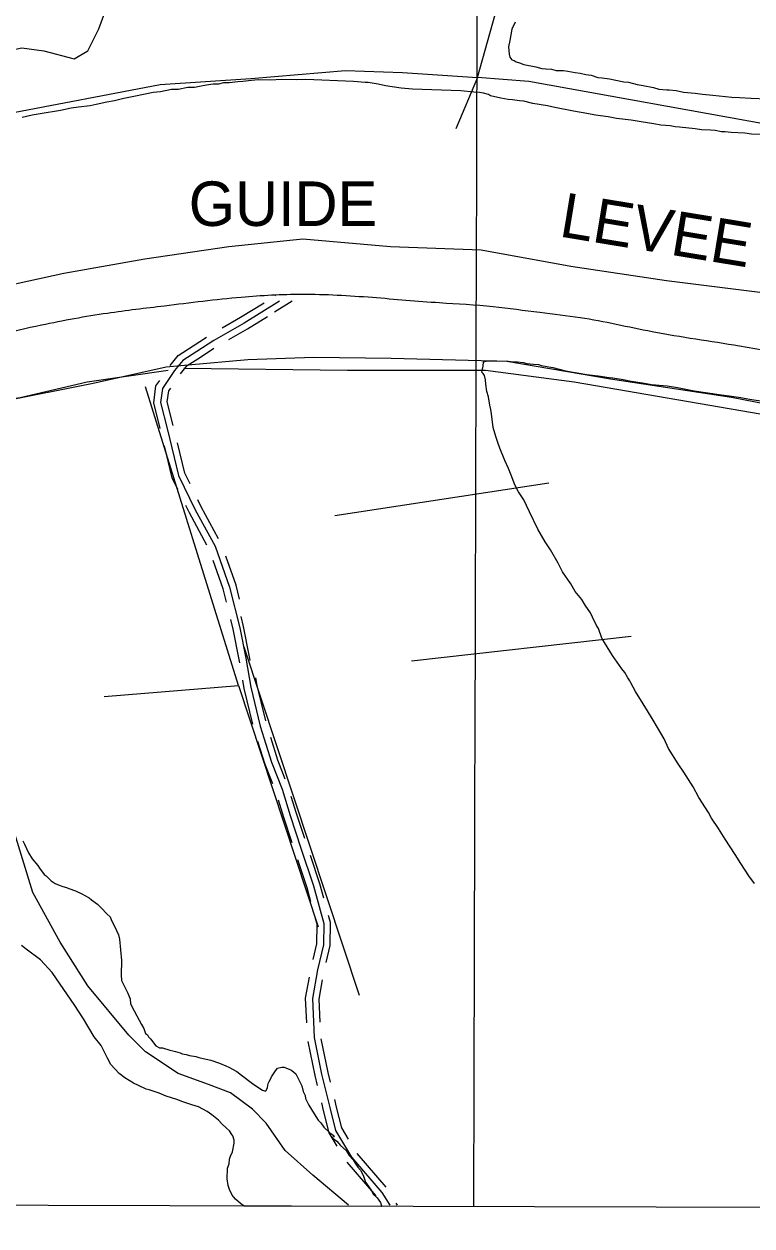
# Model space of a CAD drawing. Extents: x 3161514 to 3199414, y 831166 to 856601.
# Drawn here: x 3180393 to 3182027, y 836546 to 839247 of the extents above; entities that cross this region are included whole.
import ezdxf

# ---------------------------------------------------------------- set-up
doc = ezdxf.new("R2010")
doc.units = 0
for name, color, linetype in [('V-GRID-FRAM', 7, 'Continuous'), ('V-GRID-MAJR', 7, 'Continuous'), ('V-LEVE-IDEN', 7, 'Continuous'), ('V-LEVE-TOET', 7, 'Continuous'), ('V-ROAD-CNTR', 7, 'Continuous'), ('V-SITE-VEGE', 7, 'Continuous'), ('V-TOPO-SHOR', 7, 'Continuous')]:
    doc.layers.add(name, color=color, linetype=linetype)

msp = doc.modelspace()

# ---------------------------------------------------------------- linework, layer by layer
at = {"layer": 'V-GRID-FRAM'}
msp.add_lwpolyline([(3165761, 854820), (3197144.3, 854733.3), (3197102, 836546.1), (3165702.9, 836632.9), (3165761, 854820)], dxfattribs=at)
at = {"layer": 'V-GRID-MAJR'}
msp.add_spline([(3181402.4, 836589.5), (3181419.2, 842648.4), (3181435.9, 848710.8), (3181452.7, 854773.2), (3181452.7, 854776.7)], degree=3, dxfattribs=at)
at = {"layer": 'V-LEVE-TOET'}
for points in [[(3182134.4, 838632), (3181835.3, 838669.5), (3181620, 838702.2), (3181419, 838738.9), (3181215.2, 838746.4), (3181018.9, 838763), (3180852.1, 838746.4), (3180663.8, 838718.4), (3180482, 838686.2), (3180269.4, 838640), (3180064.4, 838587.3), (3179849.8, 838521.6), (3179640.2, 838410.8), (3179467.7, 838313.8), (3179190.9, 838158.2), (3178769.9, 837857.1), (3178281.9, 837512.4), (3177987.2, 837338), (3177625.9, 837102.4), (3177272.4, 836861), (3176982.8, 836651), (3176907.6, 836601.9)], [(3180760.8, 838480.3), (3180711.4, 838475.9), (3180547.6, 838439), (3180336.5, 838397), (3180134.1, 838356.8), (3179937.9, 838301.5), (3179753, 838230.7), (3179530.3, 838092.6), (3179228.7, 837890), (3178834.5, 837622), (3178357.2, 837294.9), (3177857, 836952.5), (3177339.2, 836600.7)], [(3185479.9, 837402), (3185378.5, 837572.4), (3185263.2, 837749.1), (3185236.4, 837810.4), (3185224.1, 837829.2), (3185202.7, 837834.6), (3185041.5, 837846.4), (3184746, 837891.8), (3184404.6, 837953.3), (3183911.8, 838049.4), (3183641.4, 838109.2), (3183369.5, 838165.1), (3183020.2, 838213.8), (3182646.2, 838283.9), (3182335, 838338.5), (3181981.1, 838407.4), (3181709.1, 838448.9), (3181476.7, 838488.3), (3181216.9, 838495.2), (3181043.3, 838497.2), (3180895.4, 838492), (3180760.8, 838480.3)]]:
    msp.add_lwpolyline(points, dxfattribs=at)
at = {"layer": 'V-ROAD-CNTR'}
for points in [[(3180966.1, 838623.8), (3180886.5, 838574.9), (3180818.8, 838536), (3180780.4, 838510.9), (3180748.7, 838490.5), (3180730.7, 838468.2), (3180703.2, 838428), (3180699, 838396.7), (3180714.3, 838334.6), (3180739.5, 838232.3), (3180777.1, 838155.1), (3180821.5, 838073.4), (3180854.2, 837981.7), (3180876.8, 837890.1), (3180890.4, 837821.9), (3180901.6, 837757), (3180922.5, 837669.3), (3180948.2, 837587.9), (3180972, 837527.6), (3180990.1, 837468.4), (3181014, 837395.3), (3181042.4, 837310.4), (3181065.6, 837226), (3181065.1, 837178), (3181051.7, 837121.5), (3181039.9, 837056.9), (3181043.8, 836969.7), (3181060.6, 836887.4), (3181079.9, 836809.1), (3181091.8, 836760.8), (3181127.6, 836701), (3181195.9, 836621.5), (3181213.6, 836592.6)], [(3180837.6, 838564.1), (3180878.8, 838587.8), (3180932, 838620.5)], [(3180994.8, 838623.8), (3180955.1, 838599.5)], [(3180957.3, 838636), (3180958.2, 838636.6)], [(3180852.6, 838538.1), (3180894.1, 838562), (3180938.9, 838589.5)], [(3180720.7, 838479.7), (3180738.6, 838501.8), (3180772.2, 838523.5), (3180802.5, 838543.3)], [(3180744, 838460.8), (3180758.9, 838479.2), (3180788.5, 838498.3), (3180818.9, 838518.2)], [(3180698.1, 838337.7), (3180683.7, 838395.9), (3180688.8, 838433.5), (3180697.2, 838445.8)], [(3180727.2, 838344.8), (3180714.2, 838397.6), (3180717.6, 838422.5), (3180722, 838428.9)], [(3180738.2, 838200.7), (3180725.3, 838227.2), (3180707.7, 838298.8)], [(3180765.2, 838213.9), (3180753.7, 838237.5), (3180736.8, 838306)], [(3180803, 838075.9), (3180763.7, 838148.3), (3180755.7, 838164.8)], [(3180829.4, 838090.3), (3180790.4, 838162), (3180782.7, 838177.9)], [(3180876.3, 837954.6), (3180868.6, 837986), (3180845.3, 838051.2)], [(3180847.2, 837947.4), (3180839.9, 837977.3), (3180817.1, 838041.1)], [(3180900.3, 837816.9), (3180898.9, 837824.6), (3180885.3, 837893.4), (3180879.7, 837915.8)], [(3180876.9, 837811.7), (3180875.6, 837819.1), (3180862.1, 837886.9), (3180856.8, 837908.6)], [(3180935.2, 837680.9), (3180916.3, 837760.1), (3180913.3, 837777.5)], [(3180906, 837673.9), (3180886.9, 837754), (3180883.8, 837772.3)], [(3180979.2, 837550.3), (3180962.4, 837593), (3180946.4, 837643.6)], [(3180951.3, 837539.3), (3180934.1, 837582.9), (3180917.8, 837634.6)], [(3181022.9, 837416.4), (3181004.4, 837473), (3180992.6, 837511.4)], [(3180994.4, 837407.1), (3180975.8, 837463.9), (3180963.9, 837502.7)], [(3181065.6, 837282.4), (3181056.7, 837314.8), (3181035.4, 837378.5)], [(3181036.7, 837274.4), (3181028, 837306), (3181007, 837369)], [(3181041.8, 837144.8), (3181050.1, 837179.8), (3181050.6, 837224), (3181047.3, 837235.9)], [(3181071, 837137.9), (3181080, 837176.2), (3181080.7, 837227.9), (3181076.3, 837243.8)], [(3181027.3, 837002.4), (3181024.8, 837057.9), (3181033.5, 837104.9)], [(3181057.3, 837003.7), (3181055, 837055.9), (3181063, 837099.5)], [(3181080.6, 836869), (3181075.2, 836890.6), (3181059.8, 836966.2)], [(3181051.4, 836861.8), (3181046, 836884.1), (3181030.4, 836960.2)], [(3181121.2, 836740.8), (3181105.8, 836766.5), (3181094.4, 836812.7), (3181090.1, 836830.2)], [(3181095.4, 836725.4), (3181077.7, 836755), (3181065.3, 836805.5), (3181061, 836823)], [(3181205.8, 836633), (3181140.6, 836708.8)], [(3181183, 836613.5), (3181117.8, 836689.3)], [(3181231.2, 836592.6), (3181228.4, 836597.2)]]:
    msp.add_lwpolyline(points, dxfattribs=at)
msp.add_spline([(3185247.7, 837950), (3185220.1, 837952.3), (3184919.5, 838004.8), (3184339.6, 838108.5), (3183779, 838207.2), (3183367, 838284.1), (3182794.1, 838383.3), (3182428.7, 838447.8), (3182275.5, 838472.5), (3181998.8, 838523), (3181803.1, 838555.1), (3181641.5, 838586.6), (3181550.7, 838598.2), (3181445.6, 838611.4), (3181325.6, 838620), (3181174.8, 838631.9), (3181016.7, 838639.1), (3180880.4, 838632.5), (3180707.8, 838613), (3180579.6, 838596.6), (3180431.4, 838569.9), (3180332.4, 838547.3), (3180171.1, 838506.1), (3180026.7, 838458.9), (3179877.5, 838403.8), (3179654.2, 838294.6), (3179462.8, 838196.9), (3179346.3, 838121.9), (3179173.3, 838003.7), (3178965.2, 837857.6), (3178757.9, 837712.7), (3178391.8, 837460.5), (3178085.3, 837254.5), (3177675.2, 836977.6), (3177220.5, 836675.6), (3177123, 836609.3)], degree=3, dxfattribs=at)
at = {"layer": 'V-SITE-VEGE'}
for p, q in [((3181420.8, 838464.4), (3181423.3, 838477.9)), ((3181423.3, 838477.9), (3181424.6, 838487.5)), ((3181424.6, 838487.5), (3181430.5, 838489.3)), ((3181430.5, 838489.3), (3181440.3, 838489.8)), ((3181440.3, 838489.8), (3181453.9, 838490.3)), ((3181453.9, 838490.3), (3181480.1, 838489.3)), ((3181480.1, 838489.3), (3181491.7, 838487.8)), ((3181491.7, 838487.8), (3181500.4, 838487.5)), ((3181500.4, 838487.5), (3181513, 838486)), ((3181513, 838486), (3181521.7, 838483.8)), ((3181521.7, 838483.8), (3181536.2, 838482.2)), ((3181536.2, 838482.2), (3181547.9, 838481.8)), ((3181547.9, 838481.8), (3181553.6, 838479.6)), ((3181553.6, 838479.6), (3181579.7, 838474.7)), ((3181423.6, 838461.3), (3181420.8, 838464.4)), ((3181426.3, 838457.3), (3181423.6, 838461.3)), ((3181428.9, 838447.5), (3181426.3, 838457.3)), ((3181579.7, 838474.7), (3181608.6, 838467.7)), ((3181608.6, 838467.7), (3181655.9, 838459.1)), ((3181655.9, 838459.1), (3181682, 838456.1)), ((3181682, 838456.1), (3181706.2, 838452.3)), ((3181706.2, 838452.3), (3181714.9, 838451.9)), ((3181714.9, 838451.9), (3181738.1, 838448.1)), ((3181429.5, 838437.8), (3181428.9, 838447.5)), ((3181431.7, 838421.1), (3181429.5, 838437.8)), ((3181738.1, 838448.1), (3181755.5, 838444.5)), ((3181755.5, 838444.5), (3181781.6, 838440.6)), ((3181781.6, 838440.6), (3181801.8, 838436.9)), ((3181801.8, 838436.9), (3181836.7, 838433.6)), ((3181836.7, 838433.6), (3181859.9, 838429.8)), ((3181859.9, 838429.8), (3181897.5, 838422.5)), ((3181435.2, 838409.3), (3181431.7, 838421.1)), ((3181438.3, 838390.7), (3181435.2, 838409.3)), ((3181897.5, 838422.5), (3181958.4, 838413.3)), ((3181958.4, 838413.3), (3181975.9, 838411.6)), ((3181975.9, 838411.6), (3182002, 838407.7)), ((3182002, 838407.7), (3182021.3, 838404)), ((3182021.3, 838404), (3182051.2, 838399)), ((3181440.9, 838380.9), (3181438.3, 838390.7)), ((3181442.4, 838371.1), (3181440.9, 838380.9)), ((3181446.1, 838339.9), (3181442.4, 838371.1)), ((3181452.1, 838320.2), (3181446.1, 838339.9)), ((3181456.5, 838306.4), (3181452.1, 838320.2)), ((3181460.8, 838293.6), (3181456.5, 838306.4)), ((3181472.4, 838265.9), (3181460.8, 838293.6)), ((3181480.4, 838248.1), (3181472.4, 838265.9)), ((3181486.7, 838233.3), (3181480.4, 838248.1)), ((3181494.6, 838211.6), (3181486.7, 838233.3)), ((3181502.7, 838195.7), (3181494.6, 838211.6)), ((3181514.6, 838177.8), (3181502.7, 838195.7)), ((3181521, 838164.9), (3181514.6, 838177.8)), ((3181527.2, 838151), (3181521, 838164.9)), ((3181546.1, 838111.4), (3181527.2, 838151)), ((3181562.5, 838083.5), (3181546.1, 838111.4)), ((3181574.5, 838065.6), (3181562.5, 838083.5)), ((3181591.8, 838035.7), (3181574.5, 838065.6)), ((3181601.7, 838015.9), (3181591.8, 838035.7)), ((3181620.1, 837988.9), (3181601.7, 838015.9)), ((3181630.1, 837972), (3181620.1, 837988.9)), ((3181645, 837953.9), (3181630.1, 837972)), ((3181652.3, 837941), (3181645, 837953.9)), ((3181664.2, 837924), (3181652.3, 837941)), ((3181668.7, 837914.1), (3181664.2, 837924)), ((3181677.7, 837895.3), (3181668.7, 837914.1)), ((3181682.3, 837888.3), (3181677.7, 837895.3)), ((3181690.2, 837866.6), (3181682.3, 837888.3)), ((3181714, 837827.8), (3181690.2, 837866.6)), ((3181735.2, 837797.8), (3181714, 837827.8)), ((3181741.7, 837789.7), (3181735.2, 837797.8)), ((3181748, 837777.8), (3181741.7, 837789.7)), ((3181752.6, 837770.8), (3181748, 837777.8)), ((3181755.3, 837766.8), (3181752.6, 837770.8)), ((3181765.3, 837747), (3181755.3, 837766.8)), ((3181782.7, 837719.1), (3181765.3, 837747)), ((3181792.7, 837703.2), (3181782.7, 837719.1)), ((3181805.5, 837682.2), (3181792.7, 837703.2)), ((3181814.6, 837666.3), (3181805.5, 837682.2)), ((3181830.2, 837640.4), (3181814.6, 837666.3)), ((3181840, 837618.7), (3181830.2, 837640.4)), ((3181861, 837584.8), (3181840, 837618.7)), ((3181873.9, 837565.8), (3181861, 837584.8)), ((3181895, 837532.9), (3181873.9, 837565.8)), ((3181907.7, 837509.1), (3181895, 837532.9)), ((3181929.7, 837475.2), (3181907.7, 837509.1)), ((3181936, 837462.3), (3181929.7, 837475.2)), ((3181951.6, 837439.3), (3181936, 837462.3)), ((3181967.2, 837415.4), (3181951.6, 837439.3)), ((3180390, 837411.6), (3180393.6, 837403.7)), ((3180393.6, 837403.7), (3180402.6, 837384.8)), ((3181989.2, 837380.5), (3181967.2, 837415.4)), ((3180402.6, 837384.8), (3180410.8, 837370.9)), ((3180410.8, 837370.9), (3180423.8, 837355.8)), ((3182002.1, 837360.5), (3181989.2, 837380.5)), ((3180423.8, 837355.8), (3180427.5, 837349.8)), ((3180427.5, 837349.8), (3180437.6, 837335.8)), ((3182020.4, 837332.6), (3182002.1, 837360.5)), ((3180437.6, 837335.8), (3180442.4, 837332.7)), ((3180442.4, 837332.7), (3180453.6, 837321.6)), ((3180453.6, 837321.6), (3180462.1, 837315.4)), ((3182032.4, 837315.6), (3182020.4, 837332.6)), ((3180462.1, 837315.4), (3180471.7, 837312.2)), ((3180471.7, 837312.2), (3180479.4, 837308.9)), ((3180479.4, 837308.9), (3180488, 837306.7)), ((3180488, 837306.7), (3180492.8, 837304.5)), ((3180492.8, 837304.5), (3180508.2, 837299.1)), ((3180508.2, 837299.1), (3180522.5, 837292.7)), ((3180522.5, 837292.7), (3180538.7, 837283.3)), ((3180538.7, 837283.3), (3180544.3, 837279.2)), ((3180544.3, 837279.2), (3180557.5, 837269)), ((3180557.5, 837269), (3180560.3, 837265.9)), ((3180560.3, 837265.9), (3180566, 837260.8)), ((3180566, 837260.8), (3180579, 837246.7)), ((3180579, 837246.7), (3180585.6, 837240.6)), ((3180585.6, 837240.6), (3180589.2, 837232.7)), ((3180589.2, 837232.7), (3180595.5, 837219.8)), ((3180595.5, 837219.8), (3180604.4, 837200)), ((3180604.4, 837200), (3180607, 837190.2)), ((3180607, 837190.2), (3180611, 837142.4)), ((3180397.1, 837168.2), (3180386.7, 837176.4)), ((3180429.2, 837143.7), (3180397.1, 837168.2)), ((3180455.3, 837115.4), (3180429.2, 837143.7)), ((3180611, 837142.4), (3180610.7, 837110.3)), ((3180473.7, 837089.4), (3180455.3, 837115.4)), ((3180610.7, 837110.3), (3180611.2, 837097.7)), ((3180505, 837043.5), (3180473.7, 837089.4)), ((3180611.2, 837097.7), (3180617.5, 837085.8)), ((3180617.5, 837085.8), (3180624.7, 837070.9)), ((3180624.7, 837070.9), (3180630.9, 837056.1)), ((3180630.9, 837056.1), (3180631.5, 837045.4)), ((3180526.1, 837011.5), (3180505, 837043.5)), ((3180631.5, 837045.4), (3180639.6, 837029.5)), ((3180639.6, 837029.5), (3180646, 837018.5)), ((3180646, 837018.5), (3180655.9, 836998.7)), ((3180549.8, 836970.8), (3180526.1, 837011.5)), ((3180655.9, 836998.7), (3180661.4, 836989.7)), ((3180565.6, 836951.7), (3180549.8, 836970.8)), ((3180661.4, 836989.7), (3180664.9, 836978.9)), ((3180664.9, 836978.9), (3180669.6, 836975.8)), ((3180669.6, 836975.8), (3180672.3, 836970.8)), ((3180672.3, 836970.8), (3180677, 836965.8)), ((3180677, 836965.8), (3180685.3, 836954.8)), ((3180580.1, 836922.9), (3180565.6, 836951.7)), ((3180685.3, 836954.8), (3180688.1, 836950.8)), ((3180688.1, 836950.8), (3180696.7, 836946.6)), ((3180696.7, 836946.6), (3180703.5, 836946.3)), ((3180703.5, 836946.3), (3180719.8, 836940.8)), ((3180719.8, 836940.8), (3180726.5, 836939.6)), ((3180726.5, 836939.6), (3180732.3, 836938.4)), ((3180732.3, 836938.4), (3180742.9, 836935)), ((3180587.3, 836909), (3180580.1, 836922.9)), ((3180742.9, 836935), (3180747.7, 836932.9)), ((3180747.7, 836932.9), (3180756.4, 836931.6)), ((3180756.4, 836931.6), (3180764.1, 836929.4)), ((3180764.1, 836929.4), (3180778.6, 836926.8)), ((3180778.6, 836926.8), (3180785.3, 836924.6)), ((3180785.3, 836924.6), (3180788.1, 836923.6)), ((3180788.1, 836923.6), (3180812.3, 836918.7)), ((3180812.3, 836918.7), (3180831.5, 836912.2)), ((3180831.5, 836912.2), (3180845.8, 836905.8)), ((3180606, 836888.8), (3180587.3, 836909)), ((3180619.2, 836878.6), (3180606, 836888.8)), ((3180845.8, 836905.8), (3180852.5, 836902.6)), ((3180852.5, 836902.6), (3180870.6, 836893.1)), ((3180870.6, 836893.1), (3180881, 836884.9)), ((3180881, 836884.9), (3180905.5, 836866.5)), ((3180947.9, 836881.4), (3180954.1, 836889.9)), ((3180954.1, 836889.9), (3180957.2, 836894.6)), ((3180957.2, 836894.6), (3180960.2, 836898.4)), ((3180960.2, 836898.4), (3180961.3, 836900.3)), ((3180961.3, 836900.3), (3180971.1, 836902.8)), ((3180971.1, 836902.8), (3180976.9, 836902.6)), ((3180976.9, 836902.6), (3180981.7, 836900.5)), ((3180981.7, 836900.5), (3180991.3, 836897.2)), ((3180991.3, 836897.2), (3180994.1, 836895.1)), ((3180994.1, 836895.1), (3181002.6, 836888)), ((3181002.6, 836888), (3181016.2, 836861.2)), ((3180638.2, 836867.2), (3180619.2, 836878.6)), ((3180649.6, 836861.9), (3180638.2, 836867.2)), ((3180666.8, 836853.4), (3180649.6, 836861.9)), ((3180905.5, 836866.5), (3180919.7, 836856.2)), ((3180936, 836850.7), (3180939.2, 836857.4)), ((3180939.2, 836857.4), (3180940.5, 836866.1)), ((3180940.5, 836866.1), (3180942.6, 836870.9)), ((3180942.6, 836870.9), (3180946.8, 836877.5)), ((3180946.8, 836877.5), (3180947.9, 836881.4)), ((3181016.2, 836861.2), (3181019.6, 836848.4)), ((3180673.6, 836852.2), (3180666.8, 836853.4)), ((3180695.6, 836844.5), (3180673.6, 836852.2)), ((3180711.9, 836838), (3180695.6, 836844.5)), ((3180735.9, 836830.3), (3180711.9, 836838)), ((3180749.3, 836824.9), (3180735.9, 836830.3)), ((3180919.7, 836856.2), (3180928.3, 836851)), ((3180928.3, 836851), (3180935, 836848.8)), ((3180935, 836848.8), (3180936, 836850.7)), ((3181019.6, 836848.4), (3181024.1, 836839.5)), ((3181024.1, 836839.5), (3181024.8, 836832.7)), ((3181024.8, 836832.7), (3181032, 836817.8)), ((3180769.5, 836818.3), (3180749.3, 836824.9)), ((3180783.9, 836813.9), (3180769.5, 836818.3)), ((3180803.9, 836803.4), (3180783.9, 836813.9)), ((3180814.3, 836796.1), (3180803.9, 836803.4)), ((3181032, 836817.8), (3181043.8, 836797.9)), ((3180829.4, 836783.9), (3180814.3, 836796.1)), ((3180836.9, 836775.8), (3180829.4, 836783.9)), ((3180847.2, 836765.7), (3180836.9, 836775.8)), ((3181043.8, 836797.9), (3181053, 836783.9)), ((3181053, 836783.9), (3181058.6, 836777.9)), ((3181058.6, 836777.9), (3181066, 836767.9)), ((3180853.7, 836759.6), (3180847.2, 836765.7)), ((3180859.2, 836751.6), (3180853.7, 836759.6)), ((3180861.1, 836748.6), (3180859.2, 836751.6)), ((3180864.6, 836738.8), (3180861.1, 836748.6)), ((3181066, 836767.9), (3181079.1, 836755.7)), ((3181079.1, 836755.7), (3181085.8, 836750.6)), ((3181085.8, 836750.6), (3181088.6, 836748.5)), ((3181088.6, 836748.5), (3181087.5, 836746.6)), ((3180860.6, 836712.7), (3180864.3, 836732)), ((3180864.3, 836732), (3180864.6, 836738.8)), ((3181085.6, 836745.7), (3181084.5, 836743.8)), ((3181084.5, 836743.8), (3181094.9, 836736.6)), ((3181087.5, 836746.6), (3181085.6, 836745.7)), ((3181094.9, 836736.6), (3181103.3, 836726.6)), ((3181103.3, 836726.6), (3181115.5, 836715.4)), ((3180852.8, 836685.7), (3180854.2, 836696.4)), ((3180854.2, 836696.4), (3180856.4, 836703.1)), ((3180856.4, 836703.1), (3180860.6, 836712.7)), ((3181115.5, 836715.4), (3181122.8, 836704.4)), ((3181122.8, 836704.4), (3181131.2, 836694.4)), ((3180848.6, 836651.9), (3180849.5, 836676.2)), ((3180849.5, 836676.2), (3180852.8, 836685.7)), ((3181131.2, 836694.4), (3181135.8, 836687.4)), ((3181135.8, 836687.4), (3181142.3, 836678.4)), ((3181142.3, 836678.4), (3181147.8, 836671.4)), ((3181147.8, 836671.4), (3181154.2, 836660.4)), ((3180850.9, 836637.2), (3180848.6, 836651.9)), ((3181154.2, 836660.4), (3181156.8, 836651.6)), ((3181156.8, 836651.6), (3181159.4, 836644.6)), ((3181159.4, 836644.6), (3181163.1, 836639.6)), ((3180853.5, 836628.4), (3180850.9, 836637.2)), ((3180859.8, 836615.5), (3180853.5, 836628.4)), ((3180867.2, 836606.4), (3180859.8, 836615.5)), ((3181163.1, 836639.6), (3181172.3, 836626.6)), ((3181172.3, 836626.6), (3181176.8, 836617.7)), ((3181176.8, 836617.7), (3181185.3, 836609.6)), ((3180878.5, 836596.3), (3180867.2, 836606.4)), ((3180887.1, 836590.9), (3180878.5, 836596.3)), ((3181196, 836590.1), (3180887.1, 836590.9)), ((3181185.3, 836609.6), (3181192.6, 836598.6)), ((3181192.6, 836598.6), (3181195.3, 836591.7)), ((3181195.3, 836591.7), (3181196, 836590.1))]:
    msp.add_line(p, q, dxfattribs=at)
for points in [[(3181495.4, 839251.2), (3181487.9, 839234.9), (3181483.1, 839209.9), (3181480.6, 839195.4), (3181481.9, 839178.8), (3181483.5, 839171.9), (3181488.2, 839165.9), (3181493, 839164.7), (3181497.7, 839161.6), (3181505.4, 839159.4), (3181515, 839156.1), (3181542, 839150.2), (3181555.5, 839146.8), (3181564.2, 839146.4), (3181576.8, 839145), (3181587.4, 839142.6), (3181603.9, 839142), (3181613.6, 839140.6), (3181630, 839138), (3181641.6, 839136.6), (3181654.1, 839133.2), (3181665.8, 839131.8), (3181681.1, 839126.3), (3181690.8, 839125.9), (3181707.2, 839123.3), (3181721.7, 839120.8), (3181739.1, 839117.2), (3181749.7, 839115.9), (3181769, 839111.2), (3181782.5, 839108.8), (3181805.7, 839104), (3181818.2, 839100.6), (3181835.6, 839098.9), (3181841.4, 839098.7), (3181856.9, 839097.1), (3181873.3, 839093.6), (3181899.5, 839091.6), (3181915.9, 839089), (3181939.2, 839087.1), (3181981.8, 839082.5), (3181999.3, 839081.8), (3182025.4, 839079.9), (3182201.1, 839073)], [(3181003.2, 839121.6), (3180970.2, 839121.9), (3180946.8, 839120.8), (3180918.6, 839121), (3180903, 839119.6), (3180883.5, 839117.5), (3180872.7, 839116.9), (3180853.2, 839114.8), (3180840.6, 839114.3), (3180828.8, 839111.8), (3180817.1, 839111.3), (3180802.4, 839109), (3180786.8, 839106.7), (3180775, 839104.2), (3180760.4, 839103.8), (3180738.9, 839099.8), (3180723.3, 839099.4), (3180698.8, 839094.5), (3180682.2, 839093.2), (3180643, 839085), (3180616.5, 839079.3), (3180595.9, 839074.2), (3180578.3, 839071), (3180554.8, 839066.1), (3180541, 839062.7), (3180514.7, 839059.9), (3180498, 839057.6), (3180474.5, 839052.7), (3180428.5, 839044.8), (3180410.9, 839041.6), (3180388.3, 839036.6)], [(3182047.5, 838998.3), (3182026.2, 838999.1), (3182010.7, 839001.7), (3181980.6, 839002.8), (3181967.1, 839004.3), (3181958.3, 839004.7), (3181944.8, 839007.2), (3181934.2, 839008.5), (3181913.8, 839009.3), (3181899.3, 839010.9), (3181864.4, 839015.1), (3181854.7, 839015.5), (3181843.1, 839017.9), (3181822.8, 839019.7), (3181806.4, 839022.3), (3181778.4, 839027.2), (3181756.1, 839031), (3181723.2, 839034.2), (3181703.9, 839037.9), (3181675.9, 839041.9), (3181656.6, 839045.6), (3181626.6, 839050.6), (3181584.2, 839059.1), (3181567.8, 839062.7), (3181534.9, 839067.8), (3181514.7, 839073.5), (3181505, 839073.9), (3181489.6, 839076.4), (3181479.8, 839076.8), (3181463.5, 839080.3), (3181440.3, 839085.1), (3181435.6, 839088.2), (3181424, 839091.6), (3181415.3, 839092.9), (3181402.7, 839093.4), (3181373.7, 839096.5), (3181264.9, 839100.7), (3181239.7, 839102.6), (3181203.9, 839107.9), (3181187.6, 839111.5), (3181165.3, 839115.3), (3181158.5, 839115.5), (3181132.4, 839117.5), (3181025.6, 839121.7), (3181003.2, 839121.6)]]:
    msp.add_lwpolyline(points, dxfattribs=at)
at = {"layer": 'V-TOPO-SHOR'}
for p, q in [((3181090.1, 838142.3), (3181570.7, 838216.2)), ((3181262.6, 837815.7), (3181755.6, 837871.2)), ((3181145.5, 837063.9), (3180886.7, 837846.5)), ((3180874.4, 837760.2), (3181053.1, 837218))]:
    msp.add_line(p, q, dxfattribs=at)
for points in [[(3181410.8, 839126.5), (3181450.7, 839268.1), (3181459.5, 839436.3), (3181455.1, 839520.4), (3181437.4, 839578), (3181862.3, 839936.5), (3182703.4, 840711.1)], [(3180104.2, 839279.2), (3180141.1, 839211.4), (3180184.3, 839155.9), (3180221.3, 839125.1), (3180282.9, 839118.9), (3180326, 839149.8), (3180356.8, 839186.7), (3180387.6, 839192.9), (3180436.9, 839186.7), (3180504.7, 839168.2), (3180535.5, 839186.7), (3180560.2, 839236), (3180584.8, 839303.8)], [(3180065.2, 839057.9), (3180144.9, 838982.6), (3180180.3, 838973.8), (3180215.7, 838982.6), (3180352.9, 839044.6), (3180698.2, 839111), (3180901.8, 839124.3), (3181114.3, 839142), (3181242.6, 839137.6), (3181410.8, 839126.5)], [(3183637.3, 838754.7), (3183039.8, 838847.6), (3182066, 839020.3), (3181525.9, 839117.6), (3181410.8, 839126.5), (3181362.2, 839011.4)], [(3179994.4, 838017.7), (3179870.5, 838225.7), (3179866, 838261.1), (3179919.2, 838296.5), (3180136, 838367.4), (3180255.6, 838389.5), (3180383.9, 838407.2), (3180534.4, 838442.6), (3180715.9, 838469.2)], [(3180751.3, 838473.6), (3181118.7, 838469.2), (3181428.6, 838469.2), (3181627.7, 838442.6), (3182141.2, 838354.1), (3182402.4, 838309.8), (3184124.2, 838004.4), (3184190.6, 837969), (3184310.1, 837924.7), (3184367.7, 837902.6), (3184407.5, 837853.9), (3184438.5, 837818.5), (3184863.4, 837765.4), (3184952, 837796.4), (3185137.9, 837787.5), (3185093.6, 837880.5)], [(3180572.5, 837735.6), (3180874.4, 837760.2), (3180664.9, 838431.9)], [(3181120.9, 836592.6), (3181040.8, 836660.3), (3180979.2, 836715.8), (3180936, 836777.4), (3180905.2, 836808.2), (3180855.9, 836845.2), (3180806.6, 836863.7), (3180738.9, 836888.3), (3180664.9, 836937.6), (3180627.9, 836974.6), (3180535.5, 837085.5), (3180473.9, 837184.1), (3180412.3, 837295), (3180369.1, 837436.7)]]:
    msp.add_lwpolyline(points, dxfattribs=at)

# ---------------------------------------------------------------- texts
at = {"layer": 'V-LEVE-IDEN'}
msp.add_text('GUIDE', height=100, dxfattribs=at).set_placement((3180762.3, 838793))
msp.add_text('LEVEE', height=100, rotation=350.647, dxfattribs=at).set_placement((3181591.8, 838769.8))

doc.saveas('drawing.dxf')
